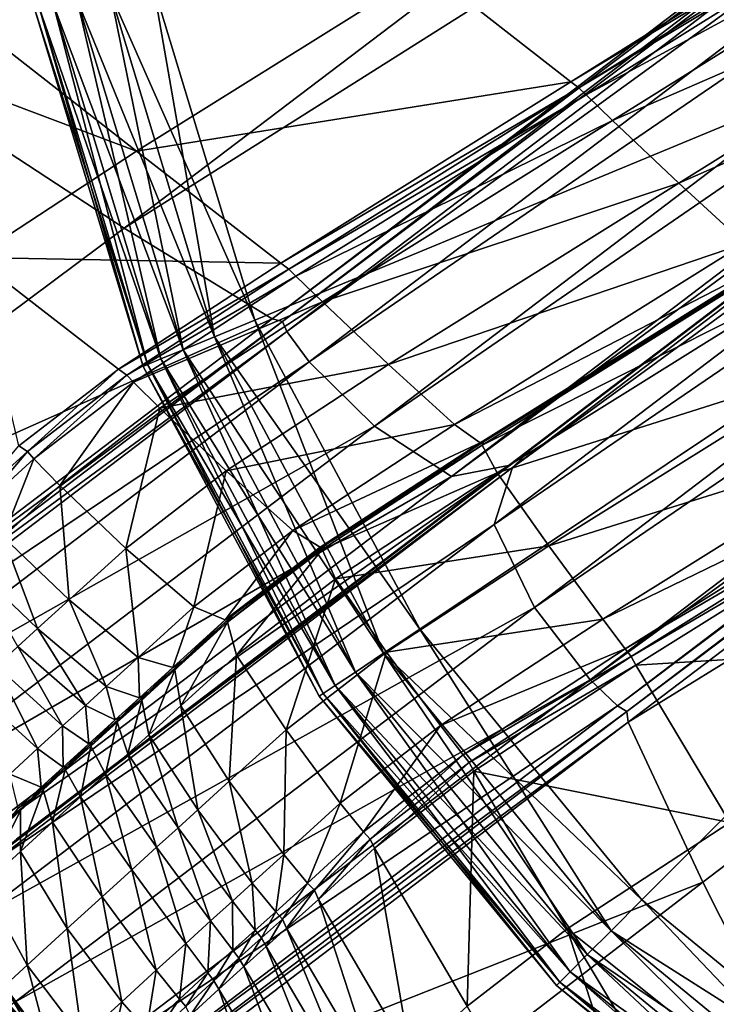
# Model space of a CAD drawing. Header units: millimetres. Extents: x 2387 to 13955, y -4964 to 364.
# Tile 344 of 656: x 6973 to 6987, y -4430 to -4412. Entities that reach past the tile are written whole.
import ezdxf

# ---------------------------------------------------------------- set-up
doc = ezdxf.new("R2010")
doc.units = ezdxf.units.MM
doc.header["$MEASUREMENT"] = 0
doc.layers.add('Predefinito', color=7, linetype='Continuous', true_color=0x000000)

msp = doc.modelspace()

# ---------------------------------------------------------------- linework, layer by layer
at = {"layer": 'Predefinito'}
for points in [[(6967.512, -4410.51, 485.701), (6975.45, -4415.71, 485.693), (7002.687, -4395.073, 608.068)], [(7005.504, -4396.752, 608.036), (7002.687, -4395.073, 608.068), (6975.45, -4415.71, 485.693)], [(6975.45, -4415.71, 485.693), (6978.267, -4417.434, 485.668), (7005.504, -4396.752, 608.036)], [(7005.702, -4396.804, 608.015), (7005.504, -4396.752, 608.036), (6978.267, -4417.434, 485.668)], [(6978.267, -4417.434, 485.668), (6978.466, -4417.487, 485.651), (7005.702, -4396.804, 608.015)], [(7005.785, -4396.992, 608.036), (7005.702, -4396.804, 608.015), (6978.466, -4417.487, 485.651)], [(6978.466, -4417.487, 485.651), (6978.548, -4417.675, 485.668), (7005.785, -4396.992, 608.036)], [(7006.214, -4397.57, 608.068), (7005.785, -4396.992, 608.036), (6978.548, -4417.675, 485.668)], [(6978.548, -4417.675, 485.668), (6978.977, -4418.253, 485.693), (7006.214, -4397.57, 608.068)], [(7007.451, -4398.791, 608.078), (7006.214, -4397.57, 608.068), (6978.977, -4418.253, 485.693)], [(6978.977, -4418.253, 485.693), (6980.215, -4419.474, 485.701), (7007.451, -4398.791, 608.078)], [(7008.919, -4399.749, 608), (7007.451, -4398.791, 608.078), (6980.215, -4419.474, 485.701)], [(7010.52, -4399.153, 607.606), (7010.038, -4399.539, 607.764), (6982.804, -4420.22, 485.452)], [(6982.804, -4420.22, 485.452), (6983.287, -4419.832, 485.327), (7010.52, -4399.153, 607.606)], [(7010.078, -4399.584, 607.764), (7010.52, -4399.153, 607.606), (6983.287, -4419.832, 485.327)], [(7010.038, -4399.539, 607.764), (7008.919, -4399.749, 608), (6981.683, -4420.432, 485.639)], [(6981.683, -4420.432, 485.639), (6982.804, -4420.22, 485.452), (7010.038, -4399.539, 607.764)], [(6983.287, -4419.832, 485.327), (6982.843, -4420.264, 485.452), (7010.078, -4399.584, 607.764)], [(7009.731, -4400.668, 608), (7010.078, -4399.584, 607.764), (6982.843, -4420.264, 485.452)], [(6980.215, -4419.474, 485.701), (6981.683, -4420.432, 485.639), (7008.919, -4399.749, 608)], [(7010.501, -4402.243, 608.078), (7009.731, -4400.668, 608), (6982.495, -4421.351, 485.639)], [(6982.843, -4420.264, 485.452), (6982.495, -4421.351, 485.639), (7009.731, -4400.668, 608)], [(6982.495, -4421.351, 485.639), (6983.265, -4422.926, 485.701), (7010.501, -4402.243, 608.078)], [(7011.56, -4403.622, 608.068), (7010.501, -4402.243, 608.078), (6983.265, -4422.926, 485.701)], [(6983.265, -4422.926, 485.701), (6984.324, -4424.305, 485.693), (7011.56, -4403.622, 608.068)], [(7012.08, -4404.119, 608.035), (7011.56, -4403.622, 608.068), (6984.324, -4424.305, 485.693)], [(6984.324, -4424.305, 485.693), (6984.844, -4424.801, 485.667), (7012.08, -4404.119, 608.035)], [(7012.257, -4404.224, 608.013), (7012.08, -4404.119, 608.035), (6984.844, -4424.801, 485.667)], [(6984.844, -4424.801, 485.667), (6985.021, -4424.906, 485.65), (7012.257, -4404.224, 608.013)], [(7012.285, -4404.427, 608.035), (7012.257, -4404.224, 608.013), (6985.021, -4424.906, 485.65)], [(6977.938, -4417.459), (6976.003, -4411.08), (7009.354, -4404.446)], [(6976.003, -4411.08, 12), (6977.938, -4417.459, 12), (7009.354, -4404.446, 12)], [(6981.08, -4423.338), (6977.938, -4417.459), (7009.354, -4404.446)], [(6977.938, -4417.459, 12), (6981.08, -4423.338, 12), (7009.354, -4404.446, 12)], [(6985.309, -4428.49), (6981.08, -4423.338), (7009.354, -4404.446)], [(6981.08, -4423.338, 12), (6985.309, -4428.49, 12), (7009.354, -4404.446, 12)], [(6985.021, -4424.906, 485.65), (6985.048, -4425.109, 485.667), (7012.285, -4404.427, 608.035)], [(7013.67, -4407.47, 608.068), (7012.285, -4404.427, 608.035), (6985.048, -4425.109, 485.667)], [(6990.462, -4432.719), (6985.309, -4428.49), (7009.354, -4404.446)], [(6985.309, -4428.49, 12), (6990.462, -4432.719, 12), (7009.354, -4404.446, 12)], [(6993.166, -4407.174, 12.345), (6983.957, -4412.924, 12.345), (6981.218, -4410.79, 12.214)], [(6983.957, -4412.924, 12.345), (6993.166, -4407.174, 12.345), (6993.316, -4407.293, 12.432)], [(6993.316, -4407.293, 12.432), (6984.109, -4413.041, 12.432), (6983.957, -4412.924, 12.345)], [(6984.109, -4413.041, 12.432), (6993.316, -4407.293, 12.432), (6993.454, -4407.422, 12.345)], [(6993.454, -4407.422, 12.345), (6984.246, -4413.172, 12.345), (6984.109, -4413.041, 12.432)], [(6984.246, -4413.172, 12.345), (6993.454, -4407.422, 12.345), (6993.963, -4407.909, 12.214)], [(6985.048, -4425.109, 485.667), (6986.47, -4428.152, 485.693), (7013.67, -4407.47, 608.068)], [(7013.67, -4407.47, 608.068), (6986.47, -4428.152, 485.693), (6990.826, -4436.776, 485.701)], [(6993.963, -4407.909, 12.214), (6984.752, -4413.661, 12.214), (6984.246, -4413.172, 12.345)], [(6984.752, -4413.661, 12.214), (6993.963, -4407.909, 12.214), (6995.225, -4409.101, 12.171)], [(6964.688, -4410.095, 12.259), (6967.783, -4408.067, 12.171), (6975.689, -4414.244, 12.214)], [(6981.218, -4410.79, 12.214), (6975.689, -4414.244, 12.214), (6967.783, -4408.067, 12.171)], [(6995.225, -4409.101, 12.171), (6986.014, -4414.852, 12.171), (6984.752, -4413.661, 12.214)], [(6986.014, -4414.852, 12.171), (6995.225, -4409.101, 12.171), (6996.467, -4410.256, 12.487)], [(6975.689, -4414.244, 12.214), (6972.597, -4416.269, 12.303), (6964.688, -4410.095, 12.259)], [(6996.467, -4410.256, 12.487), (6987.264, -4416, 12.487), (6986.014, -4414.852, 12.171)], [(6965.556, -4423.089, 440.492), (6975.45, -4415.71, 485.693), (6967.512, -4410.51, 485.701)], [(6975.689, -4414.244, 12.214), (6981.218, -4410.79, 12.214), (6983.957, -4412.924, 12.345)], [(6975.19, -4411.242, 0.08), (6976.003, -4411.08), (6977.938, -4417.459)], [(6976.003, -4411.08, 12), (6975.19, -4411.242, 11.92), (6977.172, -4417.776, 11.92)], [(6977.172, -4417.776, 11.92), (6977.938, -4417.459, 12), (6976.003, -4411.08, 12)], [(6974.558, -4411.368, 0.32), (6975.19, -4411.242, 0.08), (6977.172, -4417.776, 0.08)], [(6975.19, -4411.242, 11.92), (6974.558, -4411.368, 11.68), (6976.576, -4418.023, 11.68)], [(6977.938, -4417.459), (6977.172, -4417.776, 0.08), (6975.19, -4411.242, 0.08)], [(6976.576, -4418.023, 11.68), (6977.172, -4417.776, 11.92), (6975.19, -4411.242, 11.92)], [(6973.835, -4411.511, 1.28), (6974.106, -4411.457, 0.72), (6976.151, -4418.199, 0.72)], [(6974.106, -4411.457, 11.28), (6973.835, -4411.511, 10.72), (6975.896, -4418.305, 10.72)], [(6974.106, -4411.457, 0.72), (6974.558, -4411.368, 0.32), (6976.576, -4418.023, 0.32)], [(6974.558, -4411.368, 11.68), (6974.106, -4411.457, 11.28), (6976.151, -4418.199, 11.28)], [(6976.576, -4418.023, 0.32), (6976.151, -4418.199, 0.72), (6974.106, -4411.457, 0.72)], [(6975.896, -4418.305, 10.72), (6976.151, -4418.199, 11.28), (6974.106, -4411.457, 11.28)], [(6977.172, -4417.776, 0.08), (6976.576, -4418.023, 0.32), (6974.558, -4411.368, 0.32)], [(6976.151, -4418.199, 11.28), (6976.576, -4418.023, 11.68), (6974.558, -4411.368, 11.68)], [(6973.744, -4411.529, 2), (6973.835, -4411.511, 1.28), (6975.896, -4418.305, 1.28)], [(6973.835, -4411.511, 10.72), (6973.744, -4411.529, 10), (6975.81, -4418.34, 10)], [(6973.744, -4411.529, 2), (6975.81, -4418.34, 2), (6975.81, -4418.34, 6)], [(6975.81, -4418.34, 6), (6973.744, -4411.529, 6), (6973.744, -4411.529, 2)], [(6973.744, -4411.529, 6), (6975.81, -4418.34, 6), (6975.81, -4418.34, 10)], [(6975.81, -4418.34, 10), (6973.744, -4411.529, 10), (6973.744, -4411.529, 6)], [(6975.896, -4418.305, 1.28), (6975.81, -4418.34, 2), (6973.744, -4411.529, 2)], [(6975.81, -4418.34, 10), (6975.896, -4418.305, 10.72), (6973.835, -4411.511, 10.72)], [(6976.151, -4418.199, 0.72), (6975.896, -4418.305, 1.28), (6973.835, -4411.511, 1.28)], [(6983.957, -4412.924, 12.345), (6978.432, -4416.374, 12.345), (6975.689, -4414.244, 12.214)], [(6978.432, -4416.374, 12.345), (6983.957, -4412.924, 12.345), (6984.109, -4413.041, 12.432)], [(6984.109, -4413.041, 12.432), (6978.585, -4416.489, 12.432), (6978.432, -4416.374, 12.345)], [(6978.585, -4416.489, 12.432), (6984.109, -4413.041, 12.432), (6984.246, -4413.172, 12.345)], [(6984.246, -4413.172, 12.345), (6978.72, -4416.622, 12.345), (6978.585, -4416.489, 12.432)], [(6978.72, -4416.622, 12.345), (6984.246, -4413.172, 12.345), (6984.752, -4413.661, 12.214)], [(6984.752, -4413.661, 12.214), (6979.226, -4417.112, 12.214), (6978.72, -4416.622, 12.345)], [(6979.226, -4417.112, 12.214), (6984.752, -4413.661, 12.214), (6986.014, -4414.852, 12.171)], [(6972.597, -4416.269, 12.303), (6975.689, -4414.244, 12.214), (6978.432, -4416.374, 12.345)], [(6986.014, -4414.852, 12.171), (6980.487, -4418.303, 12.171), (6979.226, -4417.112, 12.214)], [(6980.487, -4418.303, 12.171), (6986.014, -4414.852, 12.171), (6987.264, -4416, 12.487)], [(6978.267, -4417.434, 485.668), (6975.45, -4415.71, 485.693), (6965.556, -4423.089, 440.492)], [(6987.264, -4416, 12.487), (6981.743, -4419.446, 12.487), (6980.487, -4418.303, 12.171)], [(6981.743, -4419.446, 12.487), (6987.264, -4416, 12.487), (6987.739, -4416.358, 13.435)], [(6972.597, -4416.269, 12.303), (6975.344, -4418.394, 12.432), (6973.448, -4419.854, 12.695)], [(6978.432, -4416.374, 12.345), (6975.344, -4418.394, 12.432), (6972.597, -4416.269, 12.303)], [(6987.739, -4416.358, 13.435), (6982.231, -4419.792, 13.435), (6981.743, -4419.446, 12.487)], [(6982.231, -4419.792, 13.435), (6987.739, -4416.358, 13.435), (6987.792, -4416.351, 14.068)], [(6987.792, -4416.351, 14.068), (6982.293, -4419.778, 14.068), (6982.231, -4419.792, 13.435)], [(6982.293, -4419.778, 14.068), (6987.792, -4416.351, 14.068), (6987.779, -4416.403, 13.435)], [(6975.344, -4418.394, 12.432), (6978.432, -4416.374, 12.345), (6978.585, -4416.489, 12.432)], [(6978.585, -4416.489, 12.432), (6975.499, -4418.506, 12.518), (6975.344, -4418.394, 12.432)], [(6975.499, -4418.506, 12.518), (6978.585, -4416.489, 12.432), (6978.72, -4416.622, 12.345)], [(6982.271, -4419.837, 13.435), (6987.779, -4416.403, 13.435), (6988.077, -4416.919, 12.487)], [(6987.779, -4416.403, 13.435), (6982.271, -4419.837, 13.435), (6982.293, -4419.778, 14.068)], [(6978.72, -4416.622, 12.345), (6975.632, -4418.641, 12.432), (6975.499, -4418.506, 12.518)], [(6975.632, -4418.641, 12.432), (6978.72, -4416.622, 12.345), (6979.226, -4417.112, 12.214)], [(6988.077, -4416.919, 12.487), (6982.555, -4420.364, 12.487), (6982.271, -4419.837, 13.435)], [(6982.555, -4420.364, 12.487), (6988.077, -4416.919, 12.487), (6989.063, -4418.302, 12.171)], [(6979.226, -4417.112, 12.214), (6976.133, -4419.136, 12.303), (6975.632, -4418.641, 12.432)], [(6976.133, -4419.136, 12.303), (6979.226, -4417.112, 12.214), (6980.487, -4418.303, 12.171)], [(6965.556, -4423.089, 440.492), (6968.374, -4424.947, 440.487), (6978.267, -4417.434, 485.668)], [(6978.466, -4417.487, 485.651), (6978.267, -4417.434, 485.668), (6968.374, -4424.947, 440.487)], [(6968.374, -4424.947, 440.487), (6968.573, -4424.999, 440.484), (6978.466, -4417.487, 485.651)], [(6978.548, -4417.675, 485.668), (6978.466, -4417.487, 485.651), (6968.573, -4424.999, 440.484)], [(6977.172, -4417.776, 0.08), (6977.938, -4417.459), (6981.08, -4423.338)], [(6977.938, -4417.459, 12), (6977.172, -4417.776, 11.92), (6980.391, -4423.798, 11.92)], [(6980.391, -4423.798, 11.92), (6981.08, -4423.338, 12), (6977.938, -4417.459, 12)], [(6968.573, -4424.999, 440.484), (6968.655, -4425.188, 440.487), (6978.548, -4417.675, 485.668)], [(6978.977, -4418.253, 485.693), (6978.548, -4417.675, 485.668), (6968.655, -4425.188, 440.487)], [(6976.576, -4418.023, 0.32), (6977.172, -4417.776, 0.08), (6980.391, -4423.798, 0.08)], [(6977.172, -4417.776, 11.92), (6976.576, -4418.023, 11.68), (6979.855, -4424.157, 11.68)], [(6981.08, -4423.338), (6980.391, -4423.798, 0.08), (6977.172, -4417.776, 0.08)], [(6979.855, -4424.157, 11.68), (6980.391, -4423.798, 11.92), (6977.172, -4417.776, 11.92)], [(6976.151, -4418.199, 0.72), (6976.576, -4418.023, 0.32), (6979.855, -4424.157, 0.32)], [(6976.576, -4418.023, 11.68), (6976.151, -4418.199, 11.28), (6979.472, -4424.412, 11.28)], [(6980.391, -4423.798, 0.08), (6979.855, -4424.157, 0.32), (6976.576, -4418.023, 0.32)], [(6979.472, -4424.412, 11.28), (6979.855, -4424.157, 11.68), (6976.576, -4418.023, 11.68)], [(6975.896, -4418.305, 1.28), (6976.151, -4418.199, 0.72), (6979.472, -4424.412, 0.72)], [(6976.151, -4418.199, 11.28), (6975.896, -4418.305, 10.72), (6979.242, -4424.566, 10.72)], [(6979.855, -4424.157, 0.32), (6979.472, -4424.412, 0.72), (6976.151, -4418.199, 0.72)], [(6979.242, -4424.566, 10.72), (6979.472, -4424.412, 11.28), (6976.151, -4418.199, 11.28)], [(6968.655, -4425.188, 440.487), (6969.083, -4425.766, 440.492), (6978.977, -4418.253, 485.693)], [(6980.215, -4419.474, 485.701), (6978.977, -4418.253, 485.693), (6969.083, -4425.766, 440.492)], [(6973.608, -4419.958, 12.778), (6973.448, -4419.854, 12.695), (6975.344, -4418.394, 12.432)], [(6975.344, -4418.394, 12.432), (6975.499, -4418.506, 12.518), (6973.608, -4419.958, 12.778)], [(6975.81, -4418.34, 2), (6975.896, -4418.305, 1.28), (6979.242, -4424.566, 1.28)], [(6975.896, -4418.305, 10.72), (6975.81, -4418.34, 10), (6979.166, -4424.617, 10)], [(6975.81, -4418.34, 2), (6979.166, -4424.617, 2), (6979.166, -4424.617, 6)], [(6979.166, -4424.617, 6), (6975.81, -4418.34, 6), (6975.81, -4418.34, 2)], [(6975.81, -4418.34, 6), (6979.166, -4424.617, 6), (6979.166, -4424.617, 10)], [(6979.166, -4424.617, 10), (6975.81, -4418.34, 10), (6975.81, -4418.34, 6)], [(6979.242, -4424.566, 1.28), (6979.166, -4424.617, 2), (6975.81, -4418.34, 2)], [(6979.166, -4424.617, 10), (6979.242, -4424.566, 10.72), (6975.896, -4418.305, 10.72)], [(6979.472, -4424.412, 0.72), (6979.242, -4424.566, 1.28), (6975.896, -4418.305, 1.28)], [(6980.487, -4418.303, 12.171), (6977.394, -4420.328, 12.26), (6976.133, -4419.136, 12.303)], [(6977.394, -4420.328, 12.26), (6980.487, -4418.303, 12.171), (6981.743, -4419.446, 12.487)], [(6989.063, -4418.302, 12.171), (6983.537, -4421.752, 12.171), (6982.555, -4420.364, 12.487)], [(6983.537, -4421.752, 12.171), (6989.063, -4418.302, 12.171), (6990.092, -4419.702, 12.214)], [(6973.733, -4420.099, 12.695), (6973.608, -4419.958, 12.778), (6975.499, -4418.506, 12.518)], [(6975.499, -4418.506, 12.518), (6975.632, -4418.641, 12.432), (6973.733, -4420.099, 12.695)], [(6974.225, -4420.605, 12.569), (6973.733, -4420.099, 12.695), (6975.632, -4418.641, 12.432)], [(6975.632, -4418.641, 12.432), (6976.133, -4419.136, 12.303), (6974.225, -4420.605, 12.569)], [(6975.482, -4421.802, 12.527), (6974.225, -4420.605, 12.569), (6976.133, -4419.136, 12.303)], [(6976.133, -4419.136, 12.303), (6977.394, -4420.328, 12.26), (6975.482, -4421.802, 12.527)], [(6969.083, -4425.766, 440.492), (6970.32, -4426.987, 440.494), (6980.215, -4419.474, 485.701)], [(6981.683, -4420.432, 485.639), (6980.215, -4419.474, 485.701), (6970.32, -4426.987, 440.494)], [(6981.743, -4419.446, 12.487), (6978.66, -4421.461, 12.573), (6977.394, -4420.328, 12.26)], [(6978.66, -4421.461, 12.573), (6981.743, -4419.446, 12.487), (6982.231, -4419.792, 13.435)], [(6990.092, -4419.702, 12.214), (6984.565, -4423.151, 12.214), (6983.537, -4421.752, 12.171)], [(6984.565, -4423.151, 12.214), (6990.092, -4419.702, 12.214), (6990.514, -4420.264, 12.345)], [(6973.448, -4419.854, 12.695), (6973.608, -4419.958, 12.778), (6972.543, -4420.921, 13.123)], [(6972.916, -4427.728, 440.439), (6973.402, -4427.338, 440.412), (6983.287, -4419.832, 485.327)], [(6983.287, -4419.832, 485.327), (6982.804, -4420.22, 485.452), (6972.916, -4427.728, 440.439)], [(6982.843, -4420.264, 485.452), (6983.287, -4419.832, 485.327), (6973.402, -4427.338, 440.412)], [(6982.231, -4419.792, 13.435), (6979.181, -4421.779, 13.513), (6978.66, -4421.461, 12.573)], [(6979.181, -4421.779, 13.513), (6982.231, -4419.792, 13.435), (6982.293, -4419.778, 14.068)], [(6982.293, -4419.778, 14.068), (6979.265, -4421.745, 14.14), (6979.181, -4421.779, 13.513)], [(6979.221, -4421.824, 13.513), (6982.271, -4419.837, 13.435), (6982.555, -4420.364, 12.487)], [(6982.271, -4419.837, 13.435), (6979.221, -4421.824, 13.513), (6979.265, -4421.745, 14.14)], [(6979.265, -4421.745, 14.14), (6982.293, -4419.778, 14.068), (6982.271, -4419.837, 13.435)], [(6972.663, -4421.068, 13.041), (6972.543, -4420.921, 13.123), (6973.608, -4419.958, 12.778)], [(6973.608, -4419.958, 12.778), (6973.733, -4420.099, 12.695), (6972.663, -4421.068, 13.041)], [(6973.147, -4421.582, 12.918), (6972.663, -4421.068, 13.041), (6973.733, -4420.099, 12.695)], [(6973.733, -4420.099, 12.695), (6974.225, -4420.605, 12.569), (6973.147, -4421.582, 12.918)], [(6971.79, -4427.944, 440.48), (6972.916, -4427.728, 440.439), (6982.804, -4420.22, 485.452)], [(6982.804, -4420.22, 485.452), (6981.683, -4420.432, 485.639), (6971.79, -4427.944, 440.48)], [(6982.495, -4421.351, 485.639), (6982.843, -4420.264, 485.452), (6972.955, -4427.772, 440.439)], [(6973.402, -4427.338, 440.412), (6972.955, -4427.772, 440.439), (6982.843, -4420.264, 485.452)], [(6990.514, -4420.264, 12.345), (6984.99, -4423.712, 12.345), (6984.565, -4423.151, 12.214)], [(6984.99, -4423.712, 12.345), (6990.514, -4420.264, 12.345), (6990.626, -4420.413, 12.432)], [(6970.32, -4426.987, 440.494), (6971.79, -4427.944, 440.48), (6981.683, -4420.432, 485.639)], [(6976.775, -4422.913, 12.832), (6975.482, -4421.802, 12.527), (6977.394, -4420.328, 12.26)], [(6977.394, -4420.328, 12.26), (6978.66, -4421.461, 12.573), (6976.775, -4422.913, 12.832)], [(6982.555, -4420.364, 12.487), (6979.473, -4422.38, 12.573), (6979.221, -4421.824, 13.513)], [(6979.473, -4422.38, 12.573), (6982.555, -4420.364, 12.487), (6983.537, -4421.752, 12.171)], [(6990.626, -4420.413, 12.432), (6985.102, -4423.86, 12.432), (6984.99, -4423.712, 12.345)], [(6985.102, -4423.86, 12.432), (6990.626, -4420.413, 12.432), (6990.72, -4420.573, 12.345)], [(6974.402, -4422.783, 12.878), (6973.147, -4421.582, 12.918), (6974.225, -4420.605, 12.569)], [(6974.225, -4420.605, 12.569), (6975.482, -4421.802, 12.527), (6974.402, -4422.783, 12.878)], [(6990.72, -4420.573, 12.345), (6985.195, -4424.022, 12.345), (6985.102, -4423.86, 12.432)], [(6985.195, -4424.022, 12.345), (6990.72, -4420.573, 12.345), (6992.516, -4423.575, 12.214)], [(6983.265, -4422.926, 485.701), (6982.495, -4421.351, 485.639), (6972.602, -4428.863, 440.48)], [(6972.955, -4427.772, 440.439), (6972.602, -4428.863, 440.48), (6982.495, -4421.351, 485.639)], [(6973.803, -4423.327, 13.215), (6972.547, -4422.128, 13.257), (6973.147, -4421.582, 12.918)], [(6973.147, -4421.582, 12.918), (6974.402, -4422.783, 12.878), (6973.803, -4423.327, 13.215)], [(6977.376, -4423.16, 13.746), (6976.775, -4422.913, 12.832), (6978.66, -4421.461, 12.573)], [(6978.66, -4421.461, 12.573), (6979.181, -4421.779, 13.513), (6977.376, -4423.16, 13.746)], [(6977.513, -4423.08, 14.355), (6977.376, -4423.16, 13.746), (6979.181, -4421.779, 13.513)], [(6977.416, -4423.206, 13.746), (6977.513, -4423.08, 14.355), (6979.265, -4421.745, 14.14)], [(6979.265, -4421.745, 14.14), (6979.221, -4421.824, 13.513), (6977.416, -4423.206, 13.746)], [(6979.181, -4421.779, 13.513), (6979.265, -4421.745, 14.14), (6977.513, -4423.08, 14.355)], [(6983.537, -4421.752, 12.171), (6980.444, -4423.777, 12.26), (6979.473, -4422.38, 12.573)], [(6980.444, -4423.777, 12.26), (6983.537, -4421.752, 12.171), (6984.565, -4423.151, 12.214)], [(6975.716, -4423.877, 13.176), (6974.402, -4422.783, 12.878), (6975.482, -4421.802, 12.527)], [(6975.482, -4421.802, 12.527), (6976.775, -4422.913, 12.832), (6975.716, -4423.877, 13.176)], [(6977.588, -4423.832, 12.832), (6977.416, -4423.206, 13.746), (6979.221, -4421.824, 13.513)], [(6979.221, -4421.824, 13.513), (6979.473, -4422.38, 12.573), (6977.588, -4423.832, 12.832)], [(6972.547, -4422.128, 13.257), (6973.803, -4423.327, 13.215), (6973.429, -4423.669, 13.434)], [(6978.533, -4425.253, 12.527), (6977.588, -4423.832, 12.832), (6979.473, -4422.38, 12.573)], [(6979.473, -4422.38, 12.573), (6980.444, -4423.777, 12.26), (6978.533, -4425.253, 12.527)], [(6975.109, -4424.429, 13.518), (6973.803, -4423.327, 13.215), (6974.402, -4422.783, 12.878)], [(6974.402, -4422.783, 12.878), (6975.716, -4423.877, 13.176), (6975.109, -4424.429, 13.518)], [(6976.377, -4424.071, 14.07), (6975.716, -4423.877, 13.176), (6976.775, -4422.913, 12.832)], [(6976.775, -4422.913, 12.832), (6977.376, -4423.16, 13.746), (6976.377, -4424.071, 14.07)], [(6972.602, -4428.863, 440.48), (6973.37, -4430.439, 440.494), (6983.265, -4422.926, 485.701)], [(6984.324, -4424.305, 485.693), (6983.265, -4422.926, 485.701), (6973.37, -4430.439, 440.494)], [(6977.513, -4423.08, 14.355), (6977.416, -4423.206, 13.746), (6976.417, -4424.116, 14.07)], [(6976.417, -4424.116, 14.07), (6976.554, -4423.955, 14.667), (6977.513, -4423.08, 14.355)], [(6977.376, -4423.16, 13.746), (6977.513, -4423.08, 14.355), (6976.554, -4423.955, 14.667)], [(6976.554, -4423.955, 14.667), (6976.377, -4424.071, 14.07), (6977.376, -4423.16, 13.746)], [(6976.528, -4424.796, 13.176), (6976.417, -4424.116, 14.07), (6977.416, -4423.206, 13.746)], [(6977.416, -4423.206, 13.746), (6977.588, -4423.832, 12.832), (6976.528, -4424.796, 13.176)], [(6984.565, -4423.151, 12.214), (6981.473, -4425.175, 12.303), (6980.444, -4423.777, 12.26)], [(6981.473, -4425.175, 12.303), (6984.565, -4423.151, 12.214), (6984.99, -4423.712, 12.345)], [(6974.712, -4424.79, 13.744), (6973.429, -4423.669, 13.434), (6973.803, -4423.327, 13.215)], [(6973.803, -4423.327, 13.215), (6975.109, -4424.429, 13.518), (6974.712, -4424.79, 13.744)], [(6980.391, -4423.798, 0.08), (6981.08, -4423.338), (6985.309, -4428.49)], [(6981.08, -4423.338, 12), (6980.391, -4423.798, 11.92), (6984.723, -4429.077, 11.92)], [(6984.723, -4429.077, 11.92), (6985.309, -4428.49, 12), (6981.08, -4423.338, 12)], [(6974.28, -4425.181, 13.742), (6973.02, -4424.041, 13.427), (6973.429, -4423.669, 13.434)], [(6973.429, -4423.669, 13.434), (6974.712, -4424.79, 13.744), (6974.28, -4425.181, 13.742)], [(6992.516, -4423.575, 12.214), (6986.983, -4427.02, 12.214), (6985.195, -4424.022, 12.345)], [(6977.453, -4426.235, 12.878), (6976.528, -4424.796, 13.176), (6977.588, -4423.832, 12.832)], [(6977.588, -4423.832, 12.832), (6978.533, -4425.253, 12.527), (6977.453, -4426.235, 12.878)], [(6979.567, -4426.648, 12.569), (6978.533, -4425.253, 12.527), (6980.444, -4423.777, 12.26)], [(6980.444, -4423.777, 12.26), (6981.473, -4425.175, 12.303), (6979.567, -4426.648, 12.569)], [(6979.855, -4424.157, 0.32), (6980.391, -4423.798, 0.08), (6984.723, -4429.077, 0.08)], [(6980.391, -4423.798, 11.92), (6979.855, -4424.157, 11.68), (6984.267, -4429.533, 11.68)], [(6985.309, -4428.49), (6984.723, -4429.077, 0.08), (6980.391, -4423.798, 0.08)], [(6984.267, -4429.533, 11.68), (6984.723, -4429.077, 11.92), (6980.391, -4423.798, 11.92)], [(6984.99, -4423.712, 12.345), (6981.903, -4425.733, 12.432), (6981.473, -4425.175, 12.303)], [(6981.903, -4425.733, 12.432), (6984.99, -4423.712, 12.345), (6985.102, -4423.86, 12.432)], [(6985.102, -4423.86, 12.432), (6982.019, -4425.879, 12.518), (6981.903, -4425.733, 12.432)], [(6982.019, -4425.879, 12.518), (6985.102, -4423.86, 12.432), (6985.195, -4424.022, 12.345)], [(6973.804, -4425.613, 13.691), (6972.547, -4424.47, 13.379), (6973.02, -4424.041, 13.427)], [(6973.02, -4424.041, 13.427), (6974.28, -4425.181, 13.742), (6973.804, -4425.613, 13.691)], [(6975.745, -4424.646, 14.425), (6975.109, -4424.429, 13.518), (6975.716, -4423.877, 13.176)], [(6975.716, -4423.877, 13.176), (6976.377, -4424.071, 14.07), (6975.745, -4424.646, 14.425)], [(6975.785, -4424.69, 14.425), (6975.905, -4424.544, 15.029), (6976.554, -4423.955, 14.667)], [(6976.554, -4423.955, 14.667), (6976.417, -4424.116, 14.07), (6975.785, -4424.69, 14.425)], [(6976.377, -4424.071, 14.07), (6976.554, -4423.955, 14.667), (6975.905, -4424.544, 15.029)], [(6985.195, -4424.022, 12.345), (6982.109, -4426.043, 12.432), (6982.019, -4425.879, 12.518)], [(6982.109, -4426.043, 12.432), (6985.195, -4424.022, 12.345), (6986.983, -4427.02, 12.214)], [(6975.905, -4424.544, 15.029), (6975.745, -4424.646, 14.425), (6976.377, -4424.071, 14.07)], [(6975.922, -4425.348, 13.518), (6975.785, -4424.69, 14.425), (6976.417, -4424.116, 14.07)], [(6976.417, -4424.116, 14.07), (6976.528, -4424.796, 13.176), (6975.922, -4425.348, 13.518)], [(6979.472, -4424.412, 0.72), (6979.855, -4424.157, 0.32), (6984.267, -4429.533, 0.32)], [(6979.855, -4424.157, 11.68), (6979.472, -4424.412, 11.28), (6983.941, -4429.858, 11.28)], [(6984.723, -4429.077, 0.08), (6984.267, -4429.533, 0.32), (6979.855, -4424.157, 0.32)], [(6983.941, -4429.858, 11.28), (6984.267, -4429.533, 11.68), (6979.855, -4424.157, 11.68)], [(6973.37, -4430.439, 440.494), (6974.43, -4431.818, 440.492), (6984.324, -4424.305, 485.693)], [(6984.844, -4424.801, 485.667), (6984.324, -4424.305, 485.693), (6974.43, -4431.818, 440.492)], [(6979.242, -4424.566, 1.28), (6979.472, -4424.412, 0.72), (6983.941, -4429.858, 0.72)], [(6979.472, -4424.412, 11.28), (6979.242, -4424.566, 10.72), (6983.746, -4430.054, 10.72)], [(6984.267, -4429.533, 0.32), (6983.941, -4429.858, 0.72), (6979.472, -4424.412, 0.72)], [(6983.746, -4430.054, 10.72), (6983.941, -4429.858, 11.28), (6979.472, -4424.412, 11.28)], [(6972.547, -4424.47, 13.379), (6973.804, -4425.613, 13.691), (6973.274, -4426.096, 13.772)], [(6975.279, -4425.068, 14.674), (6974.712, -4424.79, 13.744), (6975.109, -4424.429, 13.518)], [(6975.109, -4424.429, 13.518), (6975.745, -4424.646, 14.425), (6975.279, -4425.068, 14.674)], [(6975.905, -4424.544, 15.029), (6975.785, -4424.69, 14.425), (6975.318, -4425.112, 14.674)], [(6975.318, -4425.112, 14.674), (6975.393, -4425.007, 15.294), (6975.905, -4424.544, 15.029)], [(6975.745, -4424.646, 14.425), (6975.905, -4424.544, 15.029), (6975.393, -4425.007, 15.294)], [(6979.166, -4424.617, 2), (6979.242, -4424.566, 1.28), (6983.746, -4430.054, 1.28)], [(6979.242, -4424.566, 10.72), (6979.166, -4424.617, 10), (6983.681, -4430.119, 10)], [(6983.681, -4430.119, 10), (6983.746, -4430.054, 10.72), (6979.242, -4424.566, 10.72)], [(6983.941, -4429.858, 0.72), (6983.746, -4430.054, 1.28), (6979.242, -4424.566, 1.28)], [(6974.776, -4425.521, 14.686), (6974.28, -4425.181, 13.742), (6974.712, -4424.79, 13.744)], [(6974.712, -4424.79, 13.744), (6975.279, -4425.068, 14.674), (6974.776, -4425.521, 14.686)], [(6975.393, -4425.007, 15.294), (6975.279, -4425.068, 14.674), (6975.745, -4424.646, 14.425)], [(6975.524, -4425.709, 13.744), (6975.318, -4425.112, 14.674), (6975.785, -4424.69, 14.425)], [(6975.785, -4424.69, 14.425), (6975.922, -4425.348, 13.518), (6975.524, -4425.709, 13.744)], [(6976.855, -4426.779, 13.216), (6975.922, -4425.348, 13.518), (6976.528, -4424.796, 13.176)], [(6976.528, -4424.796, 13.176), (6977.453, -4426.235, 12.878), (6976.855, -4426.779, 13.216)], [(6979.166, -4424.617, 2), (6983.681, -4430.119, 2), (6983.681, -4430.119, 6)], [(6983.681, -4430.119, 6), (6979.166, -4424.617, 6), (6979.166, -4424.617, 2)], [(6979.166, -4424.617, 6), (6983.681, -4430.119, 6), (6983.681, -4430.119, 10)], [(6983.681, -4430.119, 10), (6979.166, -4424.617, 10), (6979.166, -4424.617, 6)], [(6983.746, -4430.054, 1.28), (6983.681, -4430.119, 2), (6979.166, -4424.617, 2)], [(6974.43, -4431.818, 440.492), (6974.951, -4432.314, 440.486), (6984.844, -4424.801, 485.667)], [(6985.021, -4424.906, 485.65), (6984.844, -4424.801, 485.667), (6974.951, -4432.314, 440.486)], [(6974.951, -4432.314, 440.486), (6975.128, -4432.419, 440.482), (6985.021, -4424.906, 485.65)], [(6985.048, -4425.109, 485.667), (6985.021, -4424.906, 485.65), (6975.128, -4432.419, 440.482)], [(6974.843, -4425.502, 15.315), (6974.776, -4425.521, 14.686), (6975.279, -4425.068, 14.674)], [(6974.816, -4425.566, 14.686), (6974.843, -4425.502, 15.315), (6975.393, -4425.007, 15.294)], [(6975.393, -4425.007, 15.294), (6975.318, -4425.112, 14.674), (6974.816, -4425.566, 14.686)], [(6975.093, -4426.1, 13.742), (6974.816, -4425.566, 14.686), (6975.318, -4425.112, 14.674)], [(6975.279, -4425.068, 14.674), (6975.393, -4425.007, 15.294), (6974.843, -4425.502, 15.315)], [(6975.318, -4425.112, 14.674), (6975.524, -4425.709, 13.744), (6975.093, -4426.1, 13.742)], [(6975.128, -4432.419, 440.482), (6975.155, -4432.622, 440.486), (6985.048, -4425.109, 485.667)], [(6986.47, -4428.152, 485.693), (6985.048, -4425.109, 485.667), (6975.155, -4432.622, 440.486)], [(6974.289, -4425.963, 14.628), (6973.804, -4425.613, 13.691), (6974.28, -4425.181, 13.742)], [(6974.28, -4425.181, 13.742), (6974.776, -4425.521, 14.686), (6974.289, -4425.963, 14.628)], [(6976.479, -4427.12, 13.434), (6975.524, -4425.709, 13.744), (6975.922, -4425.348, 13.518)], [(6975.922, -4425.348, 13.518), (6976.855, -4426.779, 13.216), (6976.479, -4427.12, 13.434)], [(6978.491, -4427.627, 12.918), (6977.453, -4426.235, 12.878), (6978.533, -4425.253, 12.527)], [(6978.533, -4425.253, 12.527), (6979.567, -4426.648, 12.569), (6978.491, -4427.627, 12.918)], [(6980.009, -4427.197, 12.695), (6979.567, -4426.648, 12.569), (6981.473, -4425.175, 12.303)], [(6981.473, -4425.175, 12.303), (6981.903, -4425.733, 12.432), (6980.009, -4427.197, 12.695)], [(6974.348, -4425.951, 15.252), (6974.289, -4425.963, 14.628), (6974.776, -4425.521, 14.686)], [(6974.843, -4425.502, 15.315), (6974.816, -4425.566, 14.686), (6974.329, -4426.008, 14.628)], [(6974.329, -4426.008, 14.628), (6974.348, -4425.951, 15.252), (6974.843, -4425.502, 15.315)], [(6974.776, -4425.521, 14.686), (6974.843, -4425.502, 15.315), (6974.348, -4425.951, 15.252)], [(6973.868, -4426.349, 14.669), (6973.274, -4426.096, 13.772), (6973.804, -4425.613, 13.691)], [(6973.804, -4425.613, 13.691), (6974.289, -4425.963, 14.628), (6973.868, -4426.349, 14.669)], [(6974.617, -4426.532, 13.691), (6974.329, -4426.008, 14.628), (6974.816, -4425.566, 14.686)], [(6974.816, -4425.566, 14.686), (6975.093, -4426.1, 13.742), (6974.617, -4426.532, 13.691)], [(6976.07, -4427.49, 13.427), (6975.093, -4426.1, 13.742), (6975.524, -4425.709, 13.744)], [(6975.524, -4425.709, 13.744), (6976.479, -4427.12, 13.434), (6976.07, -4427.49, 13.427)], [(6980.133, -4427.338, 12.779), (6980.009, -4427.197, 12.695), (6981.903, -4425.733, 12.432)], [(6981.903, -4425.733, 12.432), (6982.019, -4425.879, 12.518), (6980.133, -4427.338, 12.779)], [(6980.215, -4427.507, 12.695), (6980.133, -4427.338, 12.779), (6982.019, -4425.879, 12.518)], [(6982.019, -4425.879, 12.518), (6982.109, -4426.043, 12.432), (6980.215, -4427.507, 12.695)], [(6973.274, -4426.096, 13.772), (6973.868, -4426.349, 14.669), (6973.436, -4426.748, 14.872)], [(6974.001, -4426.272, 15.267), (6973.868, -4426.349, 14.669), (6974.289, -4425.963, 14.628)], [(6973.908, -4426.394, 14.669), (6974.001, -4426.272, 15.267), (6974.348, -4425.951, 15.252)], [(6974.348, -4425.951, 15.252), (6974.329, -4426.008, 14.628), (6973.908, -4426.394, 14.669)], [(6974.086, -4427.015, 13.772), (6973.908, -4426.394, 14.669), (6974.329, -4426.008, 14.628)], [(6974.289, -4425.963, 14.628), (6974.348, -4425.951, 15.252), (6974.001, -4426.272, 15.267)], [(6974.329, -4426.008, 14.628), (6974.617, -4426.532, 13.691), (6974.086, -4427.015, 13.772)], [(6975.597, -4427.919, 13.379), (6974.617, -4426.532, 13.691), (6975.093, -4426.1, 13.742)], [(6975.093, -4426.1, 13.742), (6976.07, -4427.49, 13.427), (6975.597, -4427.919, 13.379)], [(6981.982, -4430.51, 12.568), (6980.215, -4427.507, 12.695), (6982.109, -4426.043, 12.432)], [(6982.109, -4426.043, 12.432), (6983.888, -4429.041, 12.303), (6981.982, -4430.51, 12.568)], [(6986.983, -4427.02, 12.214), (6983.888, -4429.041, 12.303), (6982.109, -4426.043, 12.432)], [(6974.001, -4426.272, 15.267), (6973.908, -4426.394, 14.669), (6973.476, -4426.793, 14.872)], [(6973.476, -4426.793, 14.872), (6973.685, -4426.568, 15.372), (6974.001, -4426.272, 15.267)], [(6973.868, -4426.349, 14.669), (6974.001, -4426.272, 15.267), (6973.685, -4426.568, 15.372)], [(6977.891, -4428.173, 13.257), (6976.855, -4426.779, 13.216), (6977.453, -4426.235, 12.878)], [(6977.453, -4426.235, 12.878), (6978.491, -4427.627, 12.918), (6977.891, -4428.173, 13.257)], [(6973.685, -4426.568, 15.372), (6973.436, -4426.748, 14.872), (6973.868, -4426.349, 14.669)], [(6973.48, -4427.568, 14.123), (6973.476, -4426.793, 14.872), (6973.908, -4426.394, 14.669)], [(6973.908, -4426.394, 14.669), (6974.086, -4427.015, 13.772), (6973.48, -4427.568, 14.123)], [(6972.956, -4427.271, 15.3), (6973.288, -4426.938, 15.58), (6973.685, -4426.568, 15.372)], [(6973.685, -4426.568, 15.372), (6973.476, -4426.793, 14.872), (6972.956, -4427.271, 15.3)], [(6973.436, -4426.748, 14.872), (6973.685, -4426.568, 15.372), (6973.288, -4426.938, 15.58)], [(6975.031, -4428.434, 13.473), (6974.086, -4427.015, 13.772), (6974.617, -4426.532, 13.691)], [(6974.617, -4426.532, 13.691), (6975.597, -4427.919, 13.379), (6975.031, -4428.434, 13.473)], [(6978.942, -4428.17, 13.041), (6978.491, -4427.627, 12.918), (6979.567, -4426.648, 12.569)], [(6979.567, -4426.648, 12.569), (6980.009, -4427.197, 12.695), (6978.942, -4428.17, 13.041)], [(6972.776, -4428.209, 14.881), (6972.956, -4427.271, 15.3), (6973.476, -4426.793, 14.872)], [(6973.476, -4426.793, 14.872), (6973.48, -4427.568, 14.123), (6972.776, -4428.209, 14.881)], [(6977.511, -4428.516, 13.477), (6976.479, -4427.12, 13.434), (6976.855, -4426.779, 13.216)], [(6976.855, -4426.779, 13.216), (6977.891, -4428.173, 13.257), (6977.511, -4428.516, 13.477)], [(6974.367, -4429.038, 13.873), (6973.48, -4427.568, 14.123), (6974.086, -4427.015, 13.772)], [(6974.086, -4427.015, 13.772), (6975.031, -4428.434, 13.473), (6974.367, -4429.038, 13.873)], [(6983.888, -4429.041, 12.303), (6986.983, -4427.02, 12.214), (6992.179, -4435.679, 12.171)], [(6977.097, -4428.89, 13.471), (6976.07, -4427.49, 13.427), (6976.479, -4427.12, 13.434)], [(6976.479, -4427.12, 13.434), (6977.511, -4428.516, 13.477), (6977.097, -4428.89, 13.471)], [(6979.073, -4428.307, 13.123), (6978.942, -4428.17, 13.041), (6980.009, -4427.197, 12.695)], [(6980.009, -4427.197, 12.695), (6980.133, -4427.338, 12.779), (6979.073, -4428.307, 13.123)], [(6979.149, -4428.481, 13.041), (6979.073, -4428.307, 13.123), (6980.133, -4427.338, 12.779)], [(6980.133, -4427.338, 12.779), (6980.215, -4427.507, 12.695), (6979.149, -4428.481, 13.041)], [(6973.602, -4429.734, 14.741), (6972.776, -4428.209, 14.881), (6973.48, -4427.568, 14.123)], [(6973.48, -4427.568, 14.123), (6974.367, -4429.038, 13.873), (6973.602, -4429.734, 14.741)], [(6976.623, -4429.319, 13.422), (6975.597, -4427.919, 13.379), (6976.07, -4427.49, 13.427)], [(6976.07, -4427.49, 13.427), (6977.097, -4428.89, 13.471), (6976.623, -4429.319, 13.422)], [(6980.907, -4431.487, 12.917), (6979.149, -4428.481, 13.041), (6980.215, -4427.507, 12.695)], [(6980.215, -4427.507, 12.695), (6981.982, -4430.51, 12.568), (6980.907, -4431.487, 12.917)], [(6978.338, -4428.718, 13.382), (6977.891, -4428.173, 13.257), (6978.491, -4427.627, 12.918)], [(6978.491, -4427.627, 12.918), (6978.942, -4428.17, 13.041), (6978.338, -4428.718, 13.382)], [(6976.063, -4429.83, 13.515), (6975.031, -4428.434, 13.473), (6975.597, -4427.919, 13.379)], [(6975.597, -4427.919, 13.379), (6976.623, -4429.319, 13.422), (6976.063, -4429.83, 13.515)], [(6975.155, -4432.622, 440.486), (6976.684, -4435.666, 440.492), (6986.47, -4428.152, 485.693)], [(6990.826, -4436.776, 485.701), (6986.47, -4428.152, 485.693), (6976.684, -4435.666, 440.492)], [(6978.466, -4428.857, 13.465), (6978.338, -4428.718, 13.382), (6978.942, -4428.17, 13.041)], [(6978.942, -4428.17, 13.041), (6979.073, -4428.307, 13.123), (6978.466, -4428.857, 13.465)], [(6972.776, -4428.209, 14.881), (6973.602, -4429.734, 14.741), (6973.055, -4430.233, 15.652)], [(6977.947, -4429.069, 13.605), (6977.511, -4428.516, 13.477), (6977.891, -4428.173, 13.257)], [(6977.891, -4428.173, 13.257), (6978.338, -4428.718, 13.382), (6977.947, -4429.069, 13.605)], [(6978.544, -4429.03, 13.382), (6978.466, -4428.857, 13.465), (6979.073, -4428.307, 13.123)], [(6979.073, -4428.307, 13.123), (6979.149, -4428.481, 13.041), (6978.544, -4429.03, 13.382)], [(6975.408, -4430.428, 13.908), (6974.367, -4429.038, 13.873), (6975.031, -4428.434, 13.473)], [(6975.031, -4428.434, 13.473), (6976.063, -4429.83, 13.515), (6975.408, -4430.428, 13.908)], [(6977.522, -4429.45, 13.601), (6977.097, -4428.89, 13.471), (6977.511, -4428.516, 13.477)], [(6977.511, -4428.516, 13.477), (6977.947, -4429.069, 13.605), (6977.522, -4429.45, 13.601)], [(6980.305, -4432.034, 13.256), (6978.544, -4429.03, 13.382), (6979.149, -4428.481, 13.041)], [(6979.149, -4428.481, 13.041), (6980.907, -4431.487, 12.917), (6980.305, -4432.034, 13.256)], [(6984.723, -4429.077, 0.08), (6985.309, -4428.49), (6990.462, -4432.719)], [(6985.309, -4428.49, 12), (6984.723, -4429.077, 11.92), (6990.001, -4433.409, 11.92)], [(6990.001, -4433.409, 11.92), (6990.462, -4432.719, 12), (6985.309, -4428.49, 12)], [(6978.068, -4429.212, 13.69), (6977.947, -4429.069, 13.605), (6978.338, -4428.718, 13.382)], [(6978.338, -4428.718, 13.382), (6978.466, -4428.857, 13.465), (6978.068, -4429.212, 13.69)], [(6977.046, -4429.88, 13.551), (6976.623, -4429.319, 13.422), (6977.097, -4428.89, 13.471)], [(6977.097, -4428.89, 13.471), (6977.522, -4429.45, 13.601), (6977.046, -4429.88, 13.551)], [(6978.154, -4429.38, 13.605), (6978.068, -4429.212, 13.69), (6978.466, -4428.857, 13.465)], [(6978.466, -4428.857, 13.465), (6978.544, -4429.03, 13.382), (6978.154, -4429.38, 13.605)], [(6974.653, -4431.118, 14.76), (6973.602, -4429.734, 14.741), (6974.367, -4429.038, 13.873)], [(6974.367, -4429.038, 13.873), (6975.408, -4430.428, 13.908), (6974.653, -4431.118, 14.76)], [(6977.636, -4429.598, 13.688), (6977.522, -4429.45, 13.601), (6977.947, -4429.069, 13.605)], [(6977.947, -4429.069, 13.605), (6978.068, -4429.212, 13.69), (6977.636, -4429.598, 13.688)], [(6979.923, -4432.381, 13.477), (6978.154, -4429.38, 13.605), (6978.544, -4429.03, 13.382)], [(6978.544, -4429.03, 13.382), (6980.305, -4432.034, 13.256), (6979.923, -4432.381, 13.477)], [(6987.163, -4439.147, 12.524), (6981.982, -4430.51, 12.568), (6983.888, -4429.041, 12.303)], [(6983.888, -4429.041, 12.303), (6989.074, -4437.689, 12.259), (6987.163, -4439.147, 12.524)], [(6992.179, -4435.679, 12.171), (6989.074, -4437.689, 12.259), (6983.888, -4429.041, 12.303)], [(6984.267, -4429.533, 0.32), (6984.723, -4429.077, 0.08), (6990.001, -4433.409, 0.08)], [(6984.723, -4429.077, 11.92), (6984.267, -4429.533, 11.68), (6989.643, -4433.945, 11.68)], [(6990.462, -4432.719), (6990.001, -4433.409, 0.08), (6984.723, -4429.077, 0.08)], [(6989.643, -4433.945, 11.68), (6990.001, -4433.409, 11.92), (6984.723, -4429.077, 11.92)], [(6977.728, -4429.761, 13.601), (6977.636, -4429.598, 13.688), (6978.068, -4429.212, 13.69)], [(6978.068, -4429.212, 13.69), (6978.154, -4429.38, 13.605), (6977.728, -4429.761, 13.601)], [(6976.503, -4430.381, 13.638), (6976.063, -4429.83, 13.515), (6976.623, -4429.319, 13.422)], [(6976.623, -4429.319, 13.422), (6977.046, -4429.88, 13.551), (6976.503, -4430.381, 13.638)], [(6977.159, -4430.029, 13.637), (6977.046, -4429.88, 13.551), (6977.522, -4429.45, 13.601)], [(6977.522, -4429.45, 13.601), (6977.636, -4429.598, 13.688), (6977.159, -4430.029, 13.637)], [(6979.504, -4432.756, 13.472), (6977.728, -4429.761, 13.601), (6978.154, -4429.38, 13.605)], [(6978.154, -4429.38, 13.605), (6979.923, -4432.381, 13.477), (6979.504, -4432.756, 13.472)], [(6977.252, -4430.192, 13.551), (6977.159, -4430.029, 13.637), (6977.636, -4429.598, 13.688)], [(6977.636, -4429.598, 13.688), (6977.728, -4429.761, 13.601), (6977.252, -4430.192, 13.551)], [(6983.941, -4429.858, 0.72), (6984.267, -4429.533, 0.32), (6989.643, -4433.945, 0.32)], [(6984.267, -4429.533, 11.68), (6983.941, -4429.858, 11.28), (6989.387, -4434.328, 11.28)], [(6990.001, -4433.409, 0.08), (6989.643, -4433.945, 0.32), (6984.267, -4429.533, 0.32)], [(6989.387, -4434.328, 11.28), (6989.643, -4433.945, 11.68), (6984.267, -4429.533, 11.68)], [(6974.109, -4431.615, 15.657), (6973.055, -4430.233, 15.652), (6973.602, -4429.734, 14.741)], [(6973.602, -4429.734, 14.741), (6974.653, -4431.118, 14.76), (6974.109, -4431.615, 15.657)], [(6975.875, -4430.961, 14.01), (6975.408, -4430.428, 13.908), (6976.063, -4429.83, 13.515)], [(6976.063, -4429.83, 13.515), (6976.503, -4430.381, 13.638), (6975.875, -4430.961, 14.01)], [(6979.027, -4433.186, 13.424), (6977.252, -4430.192, 13.551), (6977.728, -4429.761, 13.601)], [(6977.728, -4429.761, 13.601), (6979.504, -4432.756, 13.472), (6979.027, -4433.186, 13.424)], [(6976.626, -4430.522, 13.72), (6976.503, -4430.381, 13.638), (6977.046, -4429.88, 13.551)], [(6977.046, -4429.88, 13.551), (6977.159, -4430.029, 13.637), (6976.626, -4430.522, 13.72)], [(6976.709, -4430.692, 13.638), (6976.626, -4430.522, 13.72), (6977.159, -4430.029, 13.637)], [(6977.159, -4430.029, 13.637), (6977.252, -4430.192, 13.551), (6976.709, -4430.692, 13.638)], [(6983.746, -4430.054, 1.28), (6983.941, -4429.858, 0.72), (6989.387, -4434.328, 0.72)], [(6983.941, -4429.858, 11.28), (6983.746, -4430.054, 10.72), (6989.234, -4434.558, 10.72)], [(6989.643, -4433.945, 0.32), (6989.387, -4434.328, 0.72), (6983.941, -4429.858, 0.72)], [(6989.234, -4434.558, 10.72), (6989.387, -4434.328, 11.28), (6983.941, -4429.858, 11.28)], [(6974.07, -4431.649, 16.206), (6973.045, -4430.247, 16.184), (6973.175, -4430.133, 16.355)], [(6974.204, -4431.532, 16.36), (6973.175, -4430.133, 16.355), (6973.045, -4430.247, 16.184)], [(6973.175, -4430.133, 16.355), (6974.204, -4431.532, 16.36), (6974.07, -4431.649, 16.206)], [(6978.467, -4433.694, 13.516), (6976.709, -4430.692, 13.638), (6977.252, -4430.192, 13.551)], [(6977.252, -4430.192, 13.551), (6979.027, -4433.186, 13.424), (6978.467, -4433.694, 13.516)], [(6983.681, -4430.119, 2), (6983.746, -4430.054, 1.28), (6989.234, -4434.558, 1.28)], [(6983.746, -4430.054, 10.72), (6983.681, -4430.119, 10), (6989.183, -4434.634, 10)], [(6983.681, -4430.119, 2), (6989.183, -4434.634, 2), (6989.183, -4434.634, 6)], [(6989.183, -4434.634, 6), (6983.681, -4430.119, 6), (6983.681, -4430.119, 2)], [(6983.681, -4430.119, 6), (6989.183, -4434.634, 6), (6989.183, -4434.634, 10)], [(6989.183, -4434.634, 10), (6983.681, -4430.119, 10), (6983.681, -4430.119, 6)], [(6989.234, -4434.558, 1.28), (6989.183, -4434.634, 2), (6983.681, -4430.119, 2)], [(6989.183, -4434.634, 10), (6989.234, -4434.558, 10.72), (6983.746, -4430.054, 10.72)], [(6989.387, -4434.328, 0.72), (6989.234, -4434.558, 1.28), (6983.746, -4430.054, 1.28)], [(6973.676, -4432.002, 16.238), (6972.648, -4430.603, 16.203), (6973.045, -4430.247, 16.184)], [(6974.088, -4431.637, 16.184), (6973.045, -4430.247, 16.184), (6973.055, -4430.233, 15.652)], [(6973.045, -4430.247, 16.184), (6974.07, -4431.649, 16.206), (6973.676, -4432.002, 16.238)], [(6973.045, -4430.247, 16.184), (6974.088, -4431.637, 16.184), (6974.204, -4431.532, 16.36)], [(6973.055, -4430.233, 15.652), (6974.109, -4431.615, 15.657), (6974.088, -4431.637, 16.184)], [(6976.017, -4431.09, 14.079), (6975.875, -4430.961, 14.01), (6976.503, -4430.381, 13.638)], [(6976.503, -4430.381, 13.638), (6976.626, -4430.522, 13.72), (6976.017, -4431.09, 14.079)], [(6974.43, -4431.818, 440.492), (6973.37, -4430.439, 440.494), (6972.477, -4431.114, 435.474)], [(6975.148, -4431.631, 14.817), (6974.653, -4431.118, 14.76), (6975.408, -4430.428, 13.908)], [(6975.408, -4430.428, 13.908), (6975.875, -4430.961, 14.01), (6975.148, -4431.631, 14.817)]]:
    msp.add_3dface(points, dxfattribs=at)

doc.saveas('drawing.dxf')
